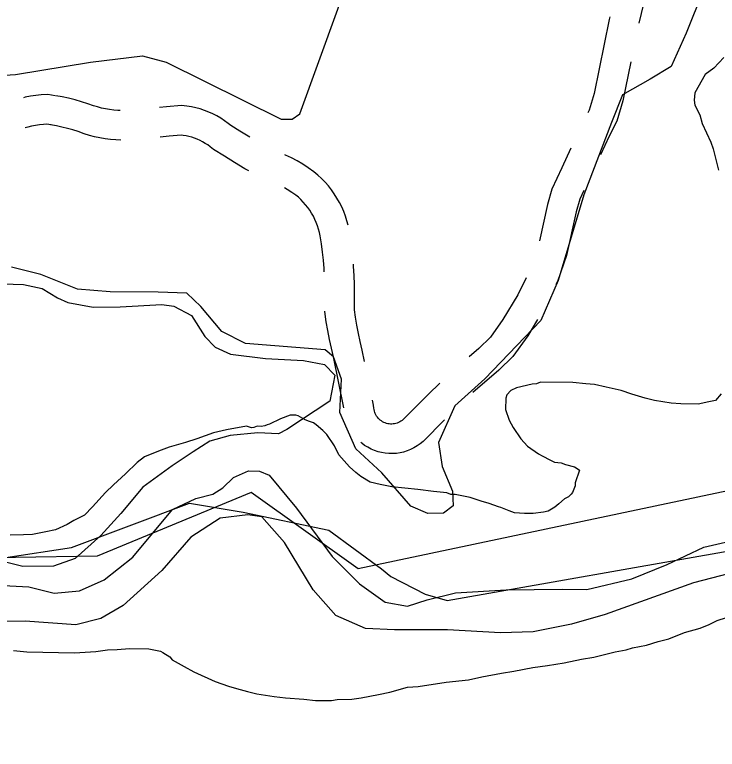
# Model space of a CAD drawing. Extents: x 3329297 to 3367176, y 649250 to 674653.
# Drawn here: x 3347339 to 3348052, y 659193 to 659939 of the extents above; entities that cross this region are included whole.
import ezdxf

# ---------------------------------------------------------------- set-up
doc = ezdxf.new("R2010")
doc.units = 0
for name, color, linetype in [('V-ROAD-CNTR', 7, 'Continuous'), ('V-SITE-OTLN', 7, 'Continuous'), ('V-SITE-VEGE', 7, 'Continuous'), ('V-TOPO-BNDY', 7, 'Continuous'), ('V-TOPO-SHOR', 7, 'Continuous')]:
    doc.layers.add(name, color=color, linetype=linetype)

msp = doc.modelspace()

# ---------------------------------------------------------------- linework, layer by layer
at = {"layer": 'V-ROAD-CNTR'}
for points in [[(3347991.06, 660028.49), (3347990.89, 660017.77), (3347982.34, 659971.57), (3347972.47, 659930.45)], [(3347943.17, 659936.91), (3347942.51, 659934.18), (3347927.05, 659859.05), (3347922.01, 659842.04), (3347920.8, 659839.58)], [(3347964.31, 659891.29), (3347956.18, 659851.75), (3347950.05, 659831.07), (3347942.51, 659815.77), (3347933.6, 659796.75)], [(3347380.05, 659856.83), (3347372.46, 659857.9), (3347365.89, 659857.56), (3347360.42, 659857.02), (3347354.98, 659856.22), (3347349.57, 659855.17), (3347347.75, 659854.72)], [(3347446, 659841.7), (3347443.69, 659841.81), (3347439.45, 659842.17), (3347435.23, 659842.72), (3347431.05, 659843.43), (3347426.89, 659844.32), (3347422.78, 659845.39), (3347418.8, 659846.59), (3347413.07, 659848.67), (3347406.63, 659850.75), (3347400.13, 659852.61), (3347393.57, 659854.23), (3347386.96, 659855.63), (3347380.57, 659856.75)], [(3347577.46, 659814.69), (3347567.47, 659820.78), (3347558.15, 659826.6), (3347555.65, 659828.65), (3347551.95, 659831.38), (3347548.11, 659833.91), (3347544.13, 659836.23), (3347540.04, 659838.34), (3347535.84, 659840.22), (3347531.55, 659841.88), (3347527.18, 659843.31), (3347522.73, 659844.51), (3347518.23, 659845.46), (3347513.69, 659846.18), (3347508.16, 659846.74), (3347493, 659845.55), (3347485.8, 659844.87)], [(3347375.9, 659827.12), (3347371.14, 659827.79), (3347368.13, 659827.64), (3347364.07, 659827.23), (3347360.02, 659826.64), (3347356.01, 659825.86), (3347352.04, 659824.89), (3347349.57, 659824.16)], [(3347446.68, 659811.64), (3347441.71, 659811.86), (3347436.24, 659812.34), (3347430.79, 659813.04), (3347425.37, 659813.97), (3347419.99, 659815.12), (3347414.67, 659816.5), (3347409.32, 659818.12), (3347403.33, 659820.29), (3347397.9, 659822.05), (3347392.4, 659823.62), (3347386.86, 659824.99), (3347381.27, 659826.17), (3347375.38, 659827.2)], [(3347576.56, 659780.37), (3347572.64, 659782.65), (3347562.14, 659788.89), (3347551.71, 659795.25), (3347540.6, 659802.19), (3347537.22, 659804.97), (3347534.8, 659806.75), (3347532.28, 659808.41), (3347529.68, 659809.93), (3347527.01, 659811.3), (3347524.27, 659812.53), (3347521.47, 659813.62), (3347518.62, 659814.55), (3347515.72, 659815.33), (3347512.79, 659815.95), (3347509.82, 659816.41), (3347507.79, 659816.62), (3347495.61, 659815.67), (3347486.5, 659814.8)], [(3347903.62, 659803.46), (3347894.26, 659783.47), (3347884.34, 659762.03), (3347879.9, 659746.15), (3347871.68, 659709.25)], [(3347677.42, 659725.2), (3347676.2, 659729.78), (3347674.66, 659734.6), (3347672.86, 659739.34), (3347670.83, 659743.97), (3347668.57, 659748.49), (3347666.07, 659752.9), (3347663.36, 659757.17), (3347660.43, 659761.3), (3347657.3, 659765.27), (3347653.96, 659769.08), (3347650.43, 659772.71), (3347646.73, 659776.15), (3347642.63, 659779.59), (3347636.88, 659783.59), (3347631.3, 659787.16), (3347625.59, 659790.51), (3347619.75, 659793.63), (3347613.8, 659796.53), (3347613.11, 659796.83)], [(3347653.21, 659677.84), (3347653, 659681.22), (3347652.29, 659689.64), (3347651.39, 659698.03), (3347650.29, 659706.41), (3347649.03, 659714.51), (3347648.31, 659717.94), (3347647.41, 659721.34), (3347646.33, 659724.7), (3347645.08, 659728), (3347643.66, 659731.23), (3347642.08, 659734.38), (3347640.35, 659737.45), (3347638.45, 659740.43), (3347636.41, 659743.31), (3347634.23, 659746.08), (3347631.9, 659748.73), (3347629.44, 659751.26), (3347626.86, 659753.66), (3347624.38, 659755.74), (3347620.22, 659758.64), (3347615.63, 659761.58), (3347612.64, 659763.33)], [(3347916.68, 659760.5), (3347912.58, 659751.63), (3347909.01, 659738.85), (3347899.15, 659694.59), (3347889.82, 659667.97), (3347888.3, 659664.94)], [(3347694.13, 659586.71), (3347691.73, 659598.35), (3347689.61, 659607.02), (3347687.8, 659615.3), (3347686.18, 659623.61), (3347684.75, 659631.97), (3347683.69, 659639.23), (3347683.92, 659646.87), (3347683.99, 659656.01), (3347683.84, 659665.15), (3347683.49, 659674.29), (3347682.93, 659683.41), (3347682.74, 659685.61)], [(3347858.13, 659671.75), (3347849.55, 659654.74), (3347834.58, 659629.46), (3347821.82, 659611.6), (3347810.02, 659600.16), (3347800.1, 659591.55)], [(3347673.17, 659539.84), (3347662.46, 659591.76), (3347660.38, 659600.25), (3347658.42, 659609.21), (3347656.66, 659618.23), (3347655.12, 659627.28), (3347653.63, 659637.49), (3347653.64, 659637.87)], [(3347869.55, 659629.64), (3347859.74, 659613.07), (3347844.65, 659591.95), (3347830.31, 659578.04), (3347804.05, 659555.25)], [(3347770.43, 659564.74), (3347758.95, 659553.6), (3347733.19, 659527.88), (3347732.18, 659527.03), (3347731.04, 659526.22), (3347729.83, 659525.5), (3347728.57, 659524.88), (3347727.27, 659524.36), (3347725.93, 659523.94), (3347724.56, 659523.63), (3347723.16, 659523.43), (3347721.75, 659523.33), (3347720.36, 659523.35), (3347718.96, 659523.48), (3347717.57, 659523.71), (3347716.2, 659524.06), (3347714.87, 659524.51), (3347713.59, 659525.06), (3347712.34, 659525.72), (3347711.15, 659526.47), (3347710.02, 659527.31), (3347708.96, 659528.23), (3347707.98, 659529.24), (3347707.08, 659530.32), (3347706.27, 659531.47), (3347705.55, 659532.68), (3347704.93, 659533.93), (3347704.41, 659535.24), (3347703.99, 659536.59), (3347703.68, 659537.95), (3347703.48, 659539.33), (3347703.28, 659542.36), (3347702.21, 659547.54)], [(3347775.26, 659527.49), (3347753.44, 659505.7), (3347750.49, 659503.24), (3347747.42, 659501.06), (3347744.18, 659499.13), (3347740.81, 659497.46), (3347737.32, 659496.07), (3347733.72, 659494.95), (3347730.05, 659494.11), (3347726.33, 659493.57), (3347722.58, 659493.32), (3347718.81, 659493.36), (3347715.06, 659493.71), (3347711.35, 659494.34), (3347707.71, 659495.27), (3347704.14, 659496.47), (3347700.67, 659497.96), (3347697.34, 659499.71), (3347694.16, 659501.72), (3347691.14, 659503.97), (3347690.14, 659504.84)]]:
    msp.add_lwpolyline(points, dxfattribs=at)
at = {"layer": 'V-SITE-OTLN'}
for points in [[(3347415.74, 659890.89), (3347468.69, 659897.28), (3347492.71, 659890.75), (3347609.35, 659833.05), (3347620.64, 659832.88), (3347628.42, 659838.4), (3347666.97, 659944.56), (3347709.66, 660086.05), (3347727.09, 660152.5), (3347732.75, 660221.18), (3347739.24, 660310.88), (3347738.38, 660388.9), (3347727.54, 660520.43), (3347714.45, 660638.15), (3347703.68, 660739.92), (3347679.08, 660843.95), (3347661.98, 660900.65), (3347661.93, 660930.93), (3347668.32, 660946.23), (3347683.37, 660957.29), (3347713.3, 660974.29), (3347991.58, 661107.4), (3348174.77, 661182.87)], [(3348037.77, 659963.56), (3348020.69, 659920.2), (3348005.29, 659886.57), (3347984.06, 659873.55), (3347956.1, 659857.55), (3347944.9, 659829.49), (3347916.59, 659756.03), (3347890.64, 659669.19), (3347873.09, 659628.4), (3347816.25, 659569.22), (3347785.56, 659541.98), (3347769.09, 659504.76), (3347772.83, 659480.08), (3347783.22, 659455.29), (3347784.02, 659440.39), (3347774.16, 659432.85), (3347758.25, 659432.57), (3347740.91, 659440.02), (3347711.66, 659473.82), (3347685.35, 659498.34), (3347668.97, 659535.02), (3347670.51, 659568.87), (3347662.64, 659591.57), (3347654.03, 659598.88), (3347573.05, 659605.24), (3347549.11, 659617.41), (3347527.95, 659642.87), (3347513.79, 659656.43), (3347484.55, 659657.39), (3347435.8, 659657.61), (3347402.48, 659660.17), (3347365.25, 659675.11), (3347335.6, 659682.74)], [(3347239.44, 659872.02), (3347339.6, 659878.19), (3347415.74, 659890.89)]]:
    msp.add_lwpolyline(points, dxfattribs=at)
at = {"layer": 'V-SITE-VEGE'}
for points in [[(3348058.95, 659895.48), (3348048.6, 659884.88), (3348040, 659878.22), (3348029.53, 659859.69), (3348028.85, 659852.34), (3348029.34, 659847.24), (3348034.29, 659837.54), (3348036.98, 659828.43), (3348045.75, 659809.62), (3348047.92, 659802.79), (3348053.25, 659781.19)], [(3348056.03, 659554.09), (3348050.27, 659547.39), (3348043.45, 659545.79), (3348032.66, 659543.69), (3348015.11, 659543.96), (3348005.5, 659544.67), (3347988.55, 659547.19), (3347978.96, 659549.6), (3347965.43, 659553.77), (3347954.73, 659557.33), (3347939.49, 659560.96), (3347927.64, 659563.4), (3347918.59, 659564.1), (3347905.59, 659565.44), (3347872.76, 659565.94), (3347868.77, 659564.3), (3347864.23, 659563.8), (3347848.32, 659560.08), (3347842.62, 659557.33), (3347838.59, 659552.87), (3347837.4, 659549.48), (3347837.23, 659538.16), (3347841.03, 659527.35), (3347844.88, 659519.93), (3347852.63, 659508.48), (3347859.32, 659501.02), (3347870.51, 659492.93), (3347874.45, 659491.17), (3347882.88, 659486.51), (3347886.81, 659484.76), (3347893.6, 659484.08), (3347898.1, 659482.32), (3347907.12, 659479.91), (3347909.93, 659478.17), (3347912.17, 659476.44), (3347908.01, 659463.48), (3347907.96, 659460.65), (3347905.03, 659453.9), (3347903.87, 659452.22), (3347901, 659449.43), (3347897, 659447.23), (3347891.26, 659442.22), (3347887.25, 659438.88), (3347880.4, 659435.02), (3347875.85, 659433.96), (3347865.07, 659432.42), (3347856.58, 659432.55), (3347846.4, 659433.27), (3347840.76, 659435.06), (3347832.32, 659438.58), (3347830.06, 659439.18), (3347820.49, 659442.73), (3347812.6, 659445.11), (3347801.33, 659448.68), (3347786.09, 659451.74), (3347781.56, 659451.81), (3347777.62, 659453.57), (3347764.06, 659454.91), (3347748.23, 659456.84), (3347721.66, 659459.51), (3347709.8, 659461.96), (3347699.65, 659464.38), (3347690.11, 659470.18), (3347685.08, 659474.22), (3347678.94, 659479.98), (3347667.79, 659492.04), (3347663.4, 659501.17), (3347655.65, 659512.61), (3347651.75, 659516.63), (3347645.04, 659522.39), (3347642.24, 659524.7), (3347638.3, 659525.89), (3347633.79, 659527.66), (3347626.5, 659531.73), (3347624.24, 659532.34), (3347618.58, 659532.42), (3347608.89, 659528.6), (3347597.49, 659523.12), (3347595.21, 659522.58), (3347592.93, 659521.49), (3347588.96, 659520.98), (3347585, 659521.04), (3347581.58, 659519.96), (3347579.31, 659519.43), (3347574.24, 659521.2), (3347553.8, 659517.55), (3347540.73, 659514.35), (3347523.66, 659508.38), (3347512.27, 659504.59), (3347495.78, 659499.74), (3347484.96, 659495.95), (3347470.72, 659489.93), (3347463.27, 659484.38), (3347451.2, 659472.68), (3347439.14, 659461.54), (3347431.1, 659453.73), (3347417.85, 659439.21), (3347409.8, 659430.84), (3347398.96, 659425.34), (3347392.11, 659421.48), (3347380.13, 659416), (3347370.47, 659413.88), (3347356.84, 659411.26), (3347347.78, 659410.83), (3347334.18, 659410.47)], [(3347337.5, 659293.21), (3347351.07, 659291.87), (3347399.75, 659291.13), (3347421.29, 659292.5), (3347433.2, 659294.02), (3347442.83, 659294.44), (3347455.31, 659295.39), (3347475.12, 659295.09), (3347486.97, 659292.64), (3347489.22, 659291.47), (3347496.51, 659286.83), (3347498.73, 659283.97), (3347511.08, 659276.98), (3347520.63, 659271.75), (3347542.56, 659261.79), (3347556.08, 659257.05), (3347563.97, 659254.67), (3347575.25, 659251.67), (3347584.84, 659249.25), (3347602.35, 659246.72), (3347613.66, 659245.42), (3347632.32, 659244), (3347644.19, 659242.69), (3347660.61, 659242.44), (3347666.29, 659243.49), (3347681.02, 659243.83), (3347690.66, 659245.39), (3347708.26, 659248.52), (3347719.63, 659251.17), (3347737.82, 659255.99), (3347748.59, 659256.96), (3347776.97, 659261.06), (3347799.66, 659263.55), (3347813.29, 659266.74), (3347833.17, 659270.4), (3347845.65, 659272.48), (3347864.96, 659276.15), (3347879.72, 659278.19), (3347896.74, 659280.76), (3347914.35, 659284.46), (3347926.84, 659286.53), (3347948.44, 659291.87), (3347959.79, 659293.96), (3347966.05, 659296.13), (3347980.25, 659298.74), (3347992.2, 659302.53), (3348003, 659305.2), (3348018.95, 659311.75), (3348034.87, 659316.04), (3348043.99, 659319.86), (3348051.97, 659323.7), (3348061.65, 659326.95)]]:
    msp.add_lwpolyline(points, dxfattribs=at)
at = {"layer": 'V-TOPO-BNDY'}
for p, q in [((3347396.67, 659398.05), (3347516.41, 659442.89)), ((3347516.41, 659442.89), (3347570.66, 659433.98)), ((3347570.66, 659433.98), (3347657.94, 659415.47)), ((3347778.01, 659343.98), (3348217.48, 659421.84)), ((3347657.94, 659415.47), (3347711.38, 659376.35)), ((3347329.99, 659387.95), (3347396.67, 659398.05)), ((3347711.38, 659376.35), (3347720.67, 659368.5)), ((3347720.67, 659368.5), (3347755.67, 659350.59)), ((3347755.67, 659350.59), (3347778.01, 659343.98))]:
    msp.add_line(p, q, dxfattribs=at)
at = {"layer": 'V-TOPO-SHOR'}
for points in [[(3347315.99, 659666.24), (3347347.79, 659665), (3347366.67, 659660.92), (3347382.43, 659651.59), (3347392.96, 659646.89), (3347418.64, 659641.95), (3347445.92, 659642.3), (3347488.37, 659644.68), (3347500.46, 659642.99), (3347518.5, 659633.62), (3347531.81, 659612.21), (3347542.25, 659601.45), (3347558.06, 659594.39), (3347593.59, 659590.06), (3347632.19, 659587.96), (3347653.34, 659583.86), (3347663.78, 659573.09), (3347658.83, 659546.66), (3347615.22, 659517.78), (3347606.82, 659513.36), (3347585.62, 659514.44), (3347557.56, 659511.83), (3347537.02, 659506.08), (3347520.19, 659494.98), (3347498.76, 659480.91), (3347468.9, 659459.4), (3347446.52, 659432.47), (3347426.48, 659410.05), (3347400.38, 659386.96), (3347378.29, 659378.97), (3347347.23, 659378.68), (3347307.99, 659388.36)], [(3349868.37, 659498.47), (3349579.91, 659275.94), (3349202.05, 659219.04), (3348643.59, 659193.01), (3348520.66, 659273.94), (3348438.58, 659400.04), (3348303.66, 659455.28), (3348106.24, 659464.62), (3347687.52, 659376.45), (3347579.04, 659453.94), (3347422.69, 659389.14), (3347090.48, 659383.67), (3346984.49, 659418.16), (3346883.19, 659525.49), (3346661.77, 659489.02), (3346613.67, 659463.27), (3346536.59, 659488.79), (3346430.66, 659494.84), (3346283.83, 659484.86), (3346188.04, 659483.92)], [(3347320.62, 659359.88), (3347353.17, 659357.87), (3347378.82, 659351.42), (3347404.62, 659354.06), (3347429.78, 659365.04), (3347458.91, 659388.08), (3347499.04, 659436.71), (3347522.69, 659447.71), (3347540.18, 659451.99), (3347550.12, 659458.66), (3347560.89, 659469.1), (3347576.14, 659475.68), (3347587.5, 659475.51), (3347597.28, 659471.58), (3347624.8, 659437.83), (3347661.17, 659388.8), (3347688.78, 659361.11), (3347715.01, 659342.53), (3347737.67, 659338.4), (3347757.46, 659344.92), (3347786.35, 659352.06), (3347837.91, 659355.06), (3347894.73, 659355.71), (3347919.72, 659355.34), (3347965.33, 659366.01), (3348001.15, 659380.61), (3348038.54, 659398.22), (3348078.07, 659407.47)], [(3348090.5, 659378.5), (3348028.14, 659362.02), (3347938.27, 659330.06), (3347904.03, 659319.97), (3347865.28, 659312.23), (3347831.94, 659311.22), (3347778.21, 659314.31), (3347724.43, 659314.37), (3347694.9, 659315.57), (3347664.81, 659328.9), (3347641.72, 659355.01), (3347612.91, 659403.17), (3347589.82, 659429.27), (3347575.46, 659431), (3347547.38, 659427.64), (3347517.55, 659408.4), (3347488.25, 659374.76), (3347449.08, 659338.99), (3347426.15, 659325.71), (3347401.06, 659319.27), (3347349.61, 659323.08), (3347266.27, 659322.07)]]:
    msp.add_lwpolyline(points, dxfattribs=at)

doc.saveas('drawing.dxf')
